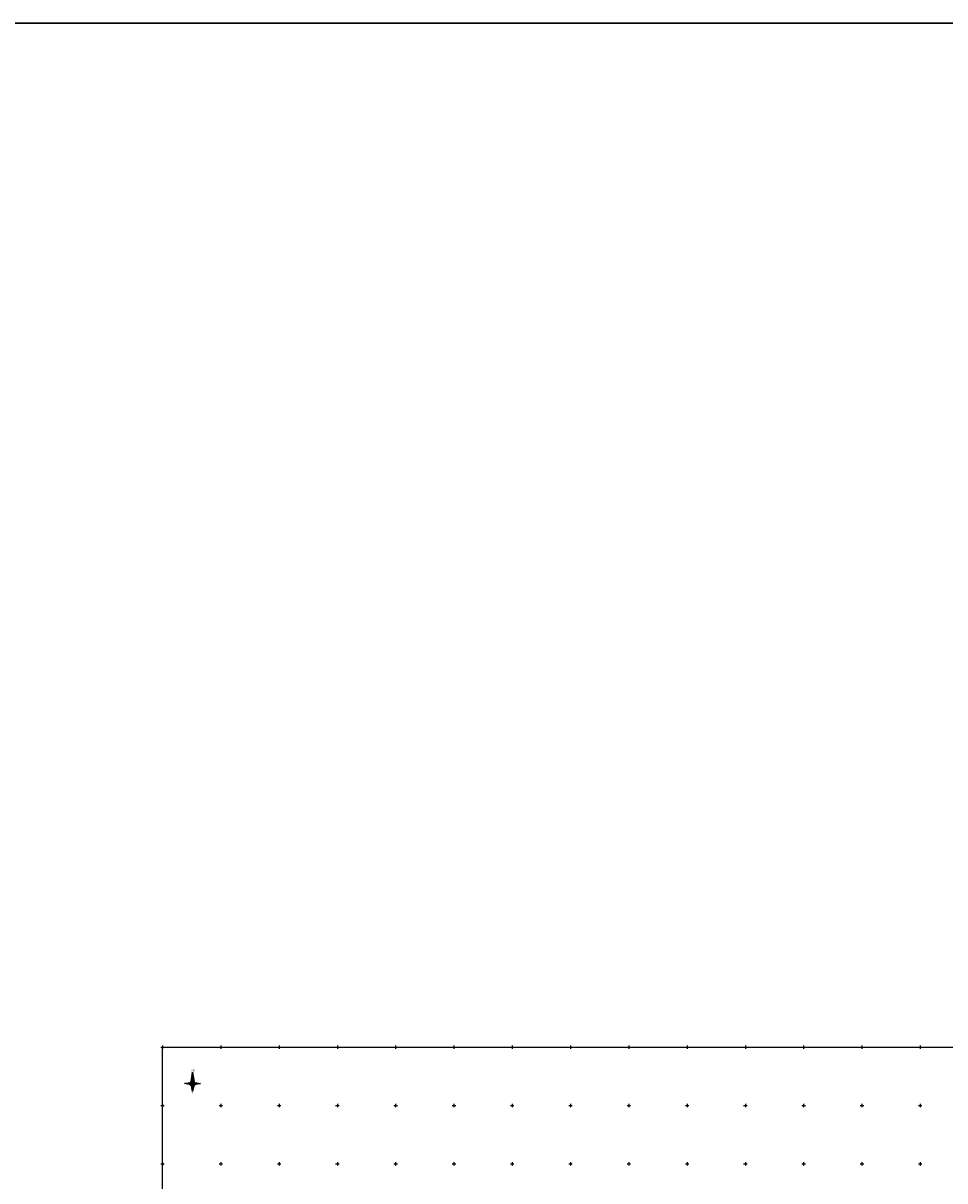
# Model space of a CAD drawing. Header units: metres. Extents: x 703769 to 722343, y 4313031 to 4317457.
# Tile 382 of 409: x 707409 to 708200, y 4316464 to 4317457. Entities that reach past the tile are written whole.
import ezdxf

# ---------------------------------------------------------------- set-up
doc = ezdxf.new("R2010")
doc.units = ezdxf.units.M
doc.header["$LTSCALE"] = 0.5
doc.header["$PDMODE"] = 35
doc.header["$PDSIZE"] = 0.3
for name, color, linetype in [('(001) Сетка', 92, 'Continuous'), ('(002) Рамка', 7, 'Continuous'), ('DECOR_OBJCT_#####_B', 7, 'Continuous')]:
    doc.layers.add(name, color=color, linetype=linetype)
doc.styles.get("Standard").update_dxf_attribs({"font": 'times.ttf'})

# ---------------------------------------------------------------- blocks, each defined once
blk = doc.blocks.new('Setka')
at = {"layer": '(001) Сетка'}
for p, q in [((-1.5, 0), (1.5, 0)), ((0, 1.5), (0, -1.5))]:
    blk.add_line(p, q, dxfattribs=at)
blk = doc.blocks.new('Shimol_strelkasi')
at = {"layer": 'DECOR_OBJCT_#####_B', "ltscale": 0.5}
for color, points in [(2, [(-1.97, 0.91), (-6.96, 0), (-2.17, 0, -0.108367)]), (72, [(2.17, 0, 1), (-2.17, 0, 1)]), (0, [(0, 9.87), (0, 2.17, 0.147358), (-1.2, 1.81)]), (40, [(1.08, 0, 1), (-1.08, 0, 1)]), (6, [(0, 9.87), (0, 2.17, -0.147358), (1.2, 1.81)]), (2, [(2.17, 0, 0.135091), (1.86, 1.11), (6.89, 0)]), (7, [(-2.17, 0, 0.135091), (-1.86, -1.11), (-6.89, 0)]), (0, [(0, -2.17, -0.127803), (-1.06, -1.9), (0, -6.89)]), (6, [(0, -2.17, 0.127803), (1.06, -1.9), (0, -6.89)]), (7, [(2.17, 0, -0.135091), (1.86, -1.11), (6.89, 0)])]:
    blk.add_hatch(color=color, dxfattribs=at).paths.add_polyline_path(points)
at = {"layer": 'DECOR_OBJCT_#####_B', "linetype": 'Continuous', "ltscale": 5}
for points in [[(-1.84, -1.15), (-6.96, 0), (-1.97, 0.91)], [(-2.17, 0), (-6.96, 0)], [(-2.17, 0), (-6.96, 0)], [(-1.17, 1.83), (0, 9.87), (1.2, 1.81)], [(0, 2.17), (0, 9.87)], [(1.94, 0.98), (6.89, 0), (1.86, -1.11)], [(0, -6.89), (0, -6.89), (1.02, -2.11), (0, -6.89), (-1.06, -1.9)], [(0, -6.89), (1.07, -1.89)]]:
    blk.add_lwpolyline(points, dxfattribs=at)
at = {"layer": 'DECOR_OBJCT_#####_B', "ltscale": 0.5}
for points in [[(-2.17, 0), (-6.96, 0)], [(-2.17, 0), (-6.96, 0)], [(0, 2.17), (0, 9.87)], [(2.17, 0), (6.89, 0)], [(0, -2.17), (0, -6.89)]]:
    blk.add_lwpolyline(points, dxfattribs=at)
at = {"layer": 'DECOR_OBJCT_#####_B', "color": 0, "ltscale": 0.5, "const_width": 0.12}
blk.add_lwpolyline([(-1.06, -1.9, -0.391931), (-1.97, 0.91, -0.459903), (1.2, 1.81, -0.129847), (1.94, 0.98, -0.256992), (1.86, -1.11, -0.405845), (-1.06, -1.9, -0.053016)], format="xyb", dxfattribs=at)
at = {"layer": 'DECOR_OBJCT_#####_B', "linetype": 'Continuous', "ltscale": 5}
for radius in [2.17, 1.08]:
    blk.add_circle((0, 0), radius, dxfattribs=at)
at = {"layer": 'DECOR_OBJCT_#####_B', "ltscale": 0.5}
blk.add_point((0, 0), dxfattribs=at)
at = {"layer": 'DECOR_OBJCT_#####_B', "color": 0, "ltscale": 0.5, "char_height": 1.8, "width": 2.0904, "attachment_point": 1}
for s, insert in [('{\\fTimes New Roman|b0|i0|c0|p18;Sh}', (-1.19, 12.26)), ('{\\fTimes New Roman|b0|i0|c0|p18;J}', (-0.59, -7.28))]:
    blk.add_mtext(s, dxfattribs=dict(at, insert=insert))

msp = doc.modelspace()

# ---------------------------------------------------------------- linework, layer by layer
at = {"layer": '(002) Рамка', "color": 0}
msp.add_lwpolyline([(707528.465, 4316578.456), (708928.465, 4316578.456), (708928.465, 4313678.456), (707528.465, 4313678.456)], close=True, dxfattribs=at)
at = {"color": 5, "lineweight": 30}
msp.add_lwpolyline([(722343.195, 4313031.167), (703769.019, 4313031.167), (703769.019, 4317456.838), (722343.195, 4317456.838)], close=True, dxfattribs=at)

# ---------------------------------------------------------------- block references
at = {"layer": '(001) Сетка'}
for p in [(707528.465, 4316578.456), (707578.465, 4316578.456), (707628.465, 4316578.456), (707678.465, 4316578.456), (707728.465, 4316578.456), (707778.465, 4316578.456), (707828.465, 4316578.456), (707878.465, 4316578.456), (707928.465, 4316578.456), (707978.465, 4316578.456), (708028.465, 4316578.456), (708078.465, 4316578.456), (708128.465, 4316578.456), (708178.465, 4316578.456), (707528.465, 4316528.456), (707578.465, 4316528.456), (707628.465, 4316528.456), (707678.465, 4316528.456), (707728.465, 4316528.456), (707778.465, 4316528.456), (707828.465, 4316528.456), (707878.465, 4316528.456), (707928.465, 4316528.456), (707978.465, 4316528.456), (708028.465, 4316528.456), (708078.465, 4316528.456), (708128.465, 4316528.456), (708178.465, 4316528.456), (707528.465, 4316478.456), (707578.465, 4316478.456), (707628.465, 4316478.456), (707678.465, 4316478.456), (707728.465, 4316478.456), (707778.465, 4316478.456), (707828.465, 4316478.456), (707878.465, 4316478.456), (707928.465, 4316478.456), (707978.465, 4316478.456), (708028.465, 4316478.456), (708078.465, 4316478.456), (708128.465, 4316478.456), (708178.465, 4316478.456)]:
    msp.add_blockref('Setka', p, dxfattribs=at)
at = {"layer": 'DECOR_OBJCT_#####_B'}
msp.add_blockref('Shimol_strelkasi', (707554.3, 4316547.302), dxfattribs=at)

doc.saveas('drawing.dxf')
